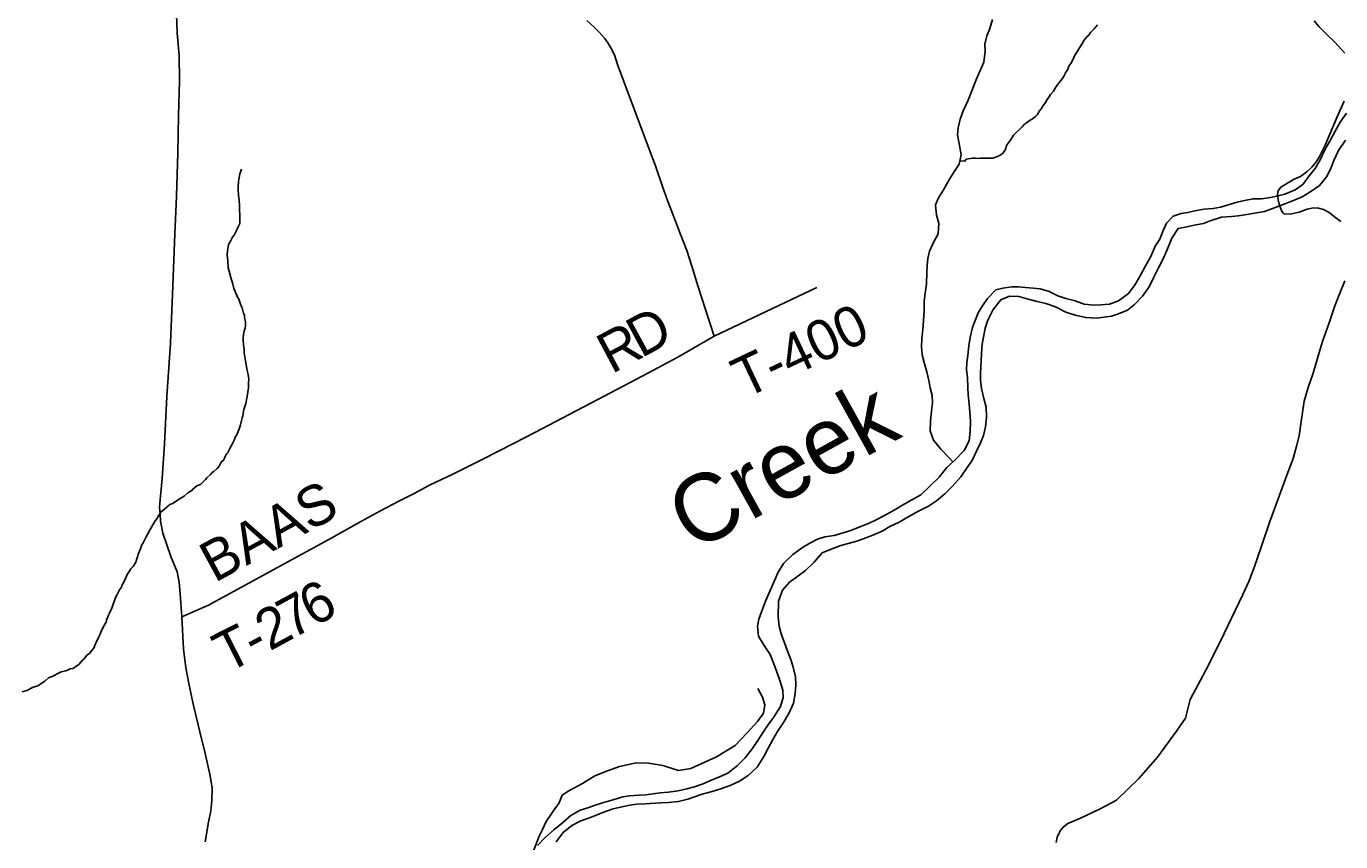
# Model space of a CAD drawing. Extents: x 1310247 to 1664935, y 235267 to 584339.
# Drawn here: x 1497989 to 1507738, y 422780 to 428829 of the extents above; entities that cross this region are included whole.
import ezdxf

# ---------------------------------------------------------------- set-up
doc = ezdxf.new("R2010")
doc.units = 0
for name, color, linetype in [('GM_X_County_Road', 7, 'Continuous'), ('GM_X_Major_River', 7, 'Continuous'), ('GM_X_Minor_River', 7, 'Continuous'), ('GM_X_Minor_River_Text', 7, 'Continuous'), ('GM_X_State_Route', 7, 'Continuous'), ('GM_X_Township_Road', 7, 'Continuous'), ('GM_X_Township_Road_Text', 7, 'Continuous')]:
    doc.layers.add(name, color=color, linetype=linetype)

msp = doc.modelspace()

# ---------------------------------------------------------------- linework, layer by layer
at = {"layer": 'GM_X_County_Road'}
for points in [[(1507768.2, 428628.7), (1507694.4, 428710.7), (1507636.1, 428767.2), (1507578.7, 428824.6), (1507540.5, 428870.1)], [(1507739.3, 427381.1), (1507692.1, 427415), (1507653.1, 427446.5), (1507610.5, 427469.7), (1507573.8, 427480.8), (1507537, 427481.4), (1507489.2, 427472.1), (1507429.3, 427450.6), (1507363, 427434.1), (1507317.1, 427437.2), (1507302.1, 427458.7), (1507291.6, 427482), (1507281.1, 427510.6), (1507273.5, 427540.9), (1507269.4, 427582.3), (1507274.1, 427609.1), (1507293.9, 427636.5), (1507389, 427693.7), (1507440.8, 427715.2), (1507486.3, 427748.5), (1507523.6, 427782.9), (1507551, 427815.5), (1507579, 427857.5), (1507605.3, 427911.7), (1507622.1, 427947.9), (1507710.8, 428157.8), (1507763.7, 428274.3)], [(1505627, 422774.5), (1505634.2, 422814.3), (1505658.5, 422860.6), (1505680.4, 422889.4), (1505713.8, 422915.7), (1505802.5, 422953.7), (1505959, 423026.9), (1506075.7, 423087.6), (1506241.1, 423249.5), (1506378.7, 423408.5), (1506521.1, 423599.4), (1506548.1, 423638.8), (1506586.2, 423697.4), (1506622.7, 423835.3), (1506738.2, 424053.5), (1506845.3, 424269.2), (1507012.9, 424614.5), (1507057.2, 424711.3), (1507096.8, 424813.9), (1507149.3, 424965.6), (1507212.3, 425155.6), (1507346.4, 425518.9), (1507384.8, 425623.8), (1507410.5, 425713.6), (1507430.3, 425791.7), (1507445.5, 425897.8), (1507467.7, 426049.4), (1507495.6, 426149.7), (1507532.9, 426257), (1507572.6, 426391.1), (1507604.1, 426491.4), (1507653.6, 426630.2), (1507690.9, 426749.1), (1507727.1, 426837.7), (1507767.9, 426940.4)]]:
    msp.add_lwpolyline(points, dxfattribs=at)
at = {"layer": 'GM_X_Major_River'}
for points in [[(1507780.4, 428183.7), (1507735.1, 428118.5), (1507693.7, 428047.2), (1507656.3, 427975.8), (1507623.1, 427916.4), (1507585.6, 427839), (1507548.3, 427773.6), (1507505.3, 427720.3), (1507456, 427655.2), (1507399.3, 427616.2), (1507324.6, 427583.5), (1507274.4, 427572.5), (1507218.1, 427559.5), (1507149.9, 427548.7), (1507087.9, 427547.9), (1507025.6, 427537), (1506969.4, 427524), (1506896.9, 427501.4), (1506846.7, 427488.3), (1506792.5, 427477.3), (1506726.3, 427472.5), (1506656.1, 427459.8), (1506603.9, 427448.7), (1506553.7, 427439.7), (1506495.3, 427420.7), (1506446.3, 427367.6), (1506421.2, 427314), (1506396, 427250.4), (1506362.9, 427196.9), (1506331.6, 427127.4), (1506288, 427046.1), (1506250.7, 426978.8), (1506213.4, 426913.4), (1506164, 426846.2), (1506089, 426791.5), (1506022.5, 426766.8), (1505958.4, 426761.9), (1505906.3, 426760.9), (1505836.5, 426768.2), (1505768.9, 426791.5), (1505699.3, 426810.8), (1505639.6, 426829.9), (1505576.2, 426861.1), (1505508.6, 426880.4), (1505456.7, 426887.4), (1505400.8, 426892.4), (1505348.9, 426897.4), (1505298.9, 426896.3), (1505232.7, 426887.5), (1505180.4, 426874.5), (1505119.2, 426809.6), (1505082.1, 426756.2), (1505049.1, 426702.7), (1505026, 426647.1), (1505007, 426595.4), (1504989.5, 426519.6), (1504980.3, 426457.7), (1504972.9, 426385.8), (1504963.9, 426333.9), (1504962.9, 426283.9), (1504969.7, 426221.7), (1504972.3, 426149.5), (1504975.2, 426095.4), (1504981.8, 426025.2), (1504986.8, 425969.1), (1504993.4, 425896.9), (1504989.9, 425824.8), (1504982.5, 425752.9), (1504945.1, 425681.5), (1504877.8, 425612.7), (1504816.7, 425555.8), (1504759.3, 425484.7), (1504690, 425417.9), (1504624.7, 425353.1), (1504558, 425316.3), (1504499.3, 425283.3), (1504426.5, 425240.6), (1504349.6, 425198), (1504287, 425165.1), (1504234.5, 425140.1), (1504159.9, 425111.4), (1504105.4, 425088.4), (1504055.1, 425073.3), (1503980.7, 425052.7), (1503912.5, 425041.9), (1503858.2, 425024.9), (1503799.6, 424996), (1503744.9, 424963), (1503673.9, 424910.2), (1503604.6, 424843.4), (1503563.2, 424774.1), (1503533.9, 424706.6), (1503471.1, 424563.6), (1503441.6, 424486), (1503422.5, 424430.3), (1503413.5, 424378.4), (1503420.1, 424306.2), (1503462.7, 424235.4), (1503505.4, 424168.5), (1503528.3, 424112), (1503554.9, 424039.4)], [(1507772.5, 427983.7), (1507721, 427906.5), (1507687.5, 427833.1), (1507668.5, 427781.4), (1507635.2, 427713.9), (1507579.9, 427646.9), (1507517, 427604), (1507452.3, 427565.1), (1507387.7, 427536.3), (1507311.1, 427507.7), (1507240.6, 427479), (1507172.1, 427456.2), (1507097.8, 427441.6), (1507027.6, 427430.9), (1506977.4, 427421.8), (1506927.3, 427418.7), (1506853.2, 427412.1), (1506770.7, 427385.6), (1506720.3, 427366.5), (1506652, 427353.7), (1506597.8, 427340.7), (1506531.5, 427328), (1506486.1, 427256.7), (1506454.6, 427179.2), (1506423.2, 427109.7), (1506387.9, 427042.3), (1506350.3, 426962.9), (1506317.1, 426897.5), (1506267.7, 426828.3), (1506206.4, 426763.3), (1506155.7, 426724.2), (1506091.1, 426695.4), (1506036.8, 426678.4), (1505982.6, 426671.4), (1505926.5, 426664.4), (1505846.5, 426667.9), (1505768.8, 426685.4), (1505699.3, 426708.7), (1505622.1, 426748.2), (1505550.5, 426773.5), (1505486.8, 426786.7), (1505419.1, 426804), (1505349.5, 426825.3), (1505281.5, 426826.6), (1505217, 426799.7), (1505159.6, 426728.7), (1505120, 426649.3), (1505100.9, 426589.6), (1505089.5, 426521.8), (1505078.5, 426469.9), (1505073.2, 426400), (1505066.4, 426255.9), (1505065.3, 426203.9), (1505074.1, 426141.6), (1505090.7, 426069.2), (1505107.5, 426004.9), (1505110, 425930.7), (1505104.6, 425858.8), (1505089.3, 425793), (1505066.3, 425739.3), (1505037.1, 425677.8), (1505003.7, 425608.3), (1504968.7, 425556.9), (1504919.4, 425487.8), (1504858, 425418.8), (1504800.9, 425361.8), (1504739.8, 425308.9), (1504681.1, 425269.9), (1504602.3, 425229.4), (1504535.5, 425192.5), (1504462.7, 425151.9), (1504394.1, 425119.1), (1504337.4, 425084.1), (1504268.8, 425055.3), (1504216.4, 425034.3), (1504149.9, 425009.5), (1504083.6, 424992.7), (1504029.3, 424977.7), (1503958.7, 424951), (1503892.2, 424922.2), (1503832.8, 424853.2), (1503767.6, 424792.3), (1503700.6, 424741.5), (1503649.9, 424706.4), (1503598.7, 424645.3), (1503567.1, 424563.8), (1503564.9, 424449.7), (1503573.5, 424379.5), (1503588.4, 424323.1), (1503613.1, 424256.6), (1503632, 424200.2), (1503662.6, 424125.5), (1503677.6, 424075.2), (1503694.2, 424002.8), (1503697, 423942.7), (1503691.8, 423880.7), (1503678.4, 423808.9), (1503644.9, 423731.4), (1503605.6, 423664.1), (1503560.3, 423598.8), (1503527.1, 423537.4)], [(1503554.9, 424039.4), (1503579.5, 423968.9), (1503600.3, 423904.4), (1503603.2, 423850.3), (1503583.9, 423782.6), (1503530.3, 423701.5), (1503489.2, 423644.2), (1503454.2, 423592.8), (1503415, 423531.4), (1503371.7, 423468.2), (1503320.5, 423403), (1503261.3, 423344.1), (1503192.2, 423289.3), (1503129.7, 423262.4), (1503059.1, 423231.7), (1503008.6, 423210.6), (1502946.2, 423187.7), (1502887.9, 423172.8), (1502823.6, 423158), (1502753.4, 423147.3), (1502691.3, 423142.4), (1502639.1, 423135.4), (1502585, 423128.4), (1502534.9, 423125.3), (1502462.8, 423120.6), (1502412.7, 423113.5), (1502348.3, 423094.7), (1502279.9, 423074), (1502215.4, 423053.1), (1502161.1, 423034.1), (1502096.7, 423015.3), (1502027.9, 422974.5), (1501966.8, 422921.6), (1501901.8, 422868.7), (1501832.6, 422805.9), (1501779.5, 422752.9)], [(1503527.1, 423537.4), (1503489.8, 423470), (1503458.7, 423412.5), (1503409.1, 423333.3), (1503341.9, 423270.5), (1503279.1, 423229.6), (1503210.4, 423196.8), (1503139.9, 423172.1), (1503075.5, 423153.3), (1503001.1, 423132.6), (1502944.7, 423113.7), (1502894.4, 423096.6), (1502826.1, 423079.8), (1502751.9, 423071.2), (1502695.8, 423068.2), (1502579.7, 423062.4), (1502517.6, 423059.5), (1502465.4, 423050.5), (1502397.1, 423035.7), (1502342.9, 423024.7), (1502264.4, 422998.2), (1502211.9, 422975.1), (1502159.5, 422956), (1502103.1, 422935.1), (1502034.4, 422900.3), (1501971.4, 422849.4), (1501918.1, 422780.3)]]:
    msp.add_lwpolyline(points, dxfattribs=at)
at = {"layer": 'GM_X_Minor_River'}
for points in [[(1504861.2, 425597.2), (1504832.1, 425629.5), (1504773.3, 425692.7), (1504716.6, 425759.8), (1504692, 425828.4), (1504695.4, 425900.4), (1504702.9, 425976.3), (1504710, 426036.3), (1504707.1, 426090.4), (1504694.2, 426146.7), (1504683.2, 426201), (1504668.5, 426265.3), (1504651.7, 426325.7), (1504634.9, 426392.1), (1504628.1, 426452.2), (1504631.2, 426510.3), (1504638.6, 426580.2), (1504643.9, 426644.2), (1504647.3, 426720.2), (1504648.7, 426790.3), (1504655.8, 426848.2), (1504665.2, 426918.1), (1504668.8, 427000.1), (1504671.9, 427054.1), (1504674.9, 427106.1), (1504688, 427161.9), (1504715.1, 427219.5), (1504752.4, 427288.9), (1504757.9, 427364.9), (1504741.1, 427427.2), (1504732.7, 427505.5), (1504753.7, 427557.2), (1504790.8, 427616.5), (1504836.3, 427693.8), (1504873.5, 427755.2), (1504908.6, 427806.6), (1504923.9, 427876.3), (1504911.2, 427944.7), (1504896.8, 428023), (1504901.8, 428075), (1504915, 428138.8), (1504938.3, 428202.5), (1504975.8, 428281.8), (1505003.2, 428351.4), (1505030.7, 428427), (1505055.8, 428484.6), (1505091.3, 428564), (1505100.9, 428643.9), (1505097.9, 428696), (1505113.1, 428757.8), (1505136.2, 428813.4), (1505155.5, 428879.2)], [(1504914, 427831.5), (1504950.2, 427828.8), (1504960.5, 427842.5), (1505006.9, 427851.3), (1505028.9, 427850.8), (1505048.9, 427848.2), (1505067, 427849.8), (1505099.1, 427850.9), (1505141.2, 427849.8), (1505159.3, 427851.3), (1505171.4, 427855), (1505191.7, 427862.5), (1505218.1, 427875.8), (1505232.4, 427887.5), (1505249, 427909.1), (1505262, 427948.8), (1505274.5, 427964.5), (1505291.2, 427990.1), (1505303.6, 428007.8), (1505310, 428021.7), (1505375.8, 428084), (1505392.3, 428101.7), (1505406.6, 428113.3), (1505427, 428128.8), (1505459.6, 428148), (1505476, 428161.6), (1505488.4, 428175.3), (1505505.1, 428200.9), (1505519.6, 428218.5), (1505532.2, 428240.2), (1505550.9, 428265.8), (1505559.3, 428283.6), (1505575.9, 428305.2), (1505584.4, 428323), (1505607.1, 428348.4), (1505628, 428381.9), (1505638.3, 428393.7), (1505659.1, 428423.2), (1505673.7, 428442.8), (1505692.4, 428470.4), (1505694.7, 428482.3), (1505711.3, 428504), (1505722.1, 428533.7), (1505736.6, 428553.4), (1505743, 428565.2), (1505757.8, 428596.9), (1505764.2, 428610.7), (1505780.9, 428636.3), (1505787.2, 428650.2), (1505799.8, 428669.9), (1505818.5, 428695.5), (1505835.3, 428725.1), (1505843.6, 428736.9), (1505856, 428750.6), (1505870.3, 428764.2), (1505882.9, 428783.9), (1505909.6, 428811.3), (1505934.5, 428840.6)], [(1499605.6, 426406.1), (1499604.3, 426436.2), (1499599.1, 426466.4), (1499597.9, 426500.5), (1499596.3, 426514.5), (1499601, 426544.5), (1499607.9, 426576.3), (1499612.2, 426590.2), (1499614.7, 426610.2), (1499615.1, 426622.2), (1499613.5, 426638.3), (1499608.2, 426668.5), (1499606.7, 426686.5), (1499601, 426700.7), (1499590, 426741.1), (1499580.4, 426759.3), (1499571.2, 426789.6), (1499565.6, 426805.8), (1499555.9, 426820.1), (1499538.9, 426862.6), (1499527.5, 426884.9), (1499518.5, 426925.2), (1499511, 426947.5), (1499505.5, 426965.6), (1499494.6, 427012), (1499487.3, 427038.2), (1499482.6, 427092.4), (1499481, 427108.5), (1499479.6, 427130.6), (1499480.4, 427162.6), (1499485.1, 427190.5), (1499489.6, 427210.4), (1499495.9, 427222.3), (1499502.3, 427236.1), (1499519.1, 427265.8), (1499529.5, 427279.5), (1499552.7, 427325), (1499561.1, 427340.8), (1499571.8, 427366.5), (1499573.2, 427422.6), (1499570.5, 427472.7), (1499569.1, 427498.8), (1499568.1, 427536.9), (1499564.7, 427559), (1499563, 427573.1), (1499560.1, 427617.2), (1499560.7, 427639.3), (1499563.6, 427675.2), (1499566.1, 427695.2), (1499568.4, 427707.2), (1499573.1, 427735.1), (1499577.5, 427747), (1499584, 427768.8)], [(1498282.2, 424048.9), (1498294.3, 424052.6), (1498314.6, 424062.1), (1498334.8, 424065.6), (1498349.1, 424075.2), (1498361.3, 424082.9), (1498379.7, 424098.5), (1498400.4, 424122), (1498416.8, 424137.5), (1498437.6, 424165), (1498457.9, 424176.5), (1498474.5, 424198.1), (1498491.1, 424221.7), (1498497.6, 424237.6), (1498508.1, 424257.4), (1498525.1, 424295), (1498537.7, 424318.7), (1498542.2, 424334.6), (1498563.4, 424382.1), (1498580.1, 424407.7), (1498584.5, 424423.6), (1498599.5, 424461.3), (1498605.9, 424475.1), (1498622.9, 424512.8), (1498627.3, 424526.7), (1498642.4, 424570.3), (1498651, 424592.2), (1498659.5, 424610), (1498680.5, 424649.5), (1498695, 424669.1), (1498697.4, 424681.1), (1498712, 424704.8), (1498733.2, 424750.3), (1498739.7, 424768.1), (1498750, 424779.9), (1498764.7, 424805.5), (1498781.1, 424821.1), (1498793.7, 424840.8), (1498800, 424854.7), (1498808.7, 424878.5), (1498817.2, 424900.3), (1498819.5, 424912.3), (1498834.6, 424951.9), (1498843.3, 424977.8), (1498855.8, 424997.5), (1498877, 425041), (1498906.5, 425096.3), (1498916.9, 425114.1), (1498944.2, 425159.4), (1498958.6, 425177.1), (1498965, 425190.9), (1498985.9, 425224.4), (1499016.6, 425249.7), (1499033.1, 425265.3), (1499053.5, 425280.8), (1499075.8, 425290.2), (1499110.5, 425313.3), (1499159.4, 425344.1), (1499188.1, 425369.4), (1499216.6, 425384.7), (1499222.9, 425396.5), (1499253.6, 425419.8), (1499280, 425431.1), (1499317, 425468.2), (1499327.3, 425479.9), (1499356, 425505.2), (1499366.4, 425519), (1499378.6, 425526.6), (1499405.3, 425548), (1499419.7, 425565.6), (1499434.5, 425595.3), (1499453, 425612.8), (1499463.7, 425638.6), (1499474.2, 425656.4), (1499484.5, 425668.1), (1499503.6, 425707.7), (1499514, 425723.4), (1499533.1, 425765), (1499541.7, 425786.8), (1499552.2, 425804.6), (1499569.4, 425850.2), (1499577.9, 425872), (1499584.8, 425905.9), (1499589.3, 425925.8), (1499593.7, 425939.7), (1499600.6, 425973.6), (1499602.9, 425987.5), (1499611.7, 426017.3), (1499616.1, 426031.3), (1499625.1, 426071.1), (1499627.4, 426083), (1499632.2, 426115), (1499634.7, 426132.9), (1499637.1, 426146.9), (1499638.1, 426186.9), (1499638.7, 426211), (1499633.6, 426247.1), (1499626.3, 426275.4), (1499624.6, 426289.4), (1499614.1, 426347.8), (1499605.6, 426406.1)], [(1497957.3, 423891.2), (1497993.7, 423902.2), (1498040.5, 423927), (1498066.7, 423934.4), (1498078.9, 423940), (1498099.3, 423953.5), (1498125.8, 423970.9), (1498154.5, 423996.2), (1498184.9, 424009.4), (1498231.7, 424034.2), (1498247.9, 424039.8), (1498282.2, 424048.9)]]:
    msp.add_lwpolyline(points, dxfattribs=at)
at = {"layer": 'GM_X_State_Route'}
msp.add_lwpolyline([(1499314.4, 422778.3), (1499339.1, 422926.2), (1499357.8, 423010.1), (1499365.7, 423084.1), (1499367.6, 423179.5), (1499349.9, 423281.5), (1499316.6, 423434.4), (1499275.2, 423595.5), (1499222.8, 423812.8), (1499194.7, 423954.6), (1499172.5, 424069.2), (1499155.5, 424210.3), (1499142.2, 424449.7), (1499134.2, 424552.6), (1499127.8, 424648.9), (1499122.7, 424704.4), (1499106.7, 424782.6), (1499060.1, 424895.1), (1499002.5, 425068.9), (1498983.3, 425158.1), (1498980.6, 425208.8), (1498977.1, 425262.9), (1498981.5, 425319.8), (1498996.6, 425475.1), (1499013.5, 425732.6), (1499031.7, 426084), (1499057.9, 426477.5), (1499073, 426842.5), (1499091.6, 427287.3), (1499102.2, 427569.6), (1499111.6, 427889.9), (1499117.1, 428167.9), (1499125.6, 428424.4), (1499122.5, 428611.9), (1499106.6, 428778.2), (1499097.5, 429060.5)], dxfattribs=at)
at = {"layer": 'GM_X_Township_Road'}
for points in [[(1499142.2, 424449.7), (1499339.2, 424535.1), (1500253.9, 425034.4), (1500474.6, 425157.4), (1500612.2, 425232.3), (1500757.8, 425309), (1500864.9, 425362.6), (1500980.2, 425424), (1501152, 425506.1), (1501370.3, 425615.2), (1501606.9, 425737.8), (1501760.5, 425816.3), (1502426, 426165.3), (1502599.9, 426255.3), (1502822.4, 426374.3), (1503090.9, 426529.3), (1503027.2, 426727.1), (1502972.7, 426896.8), (1502925.7, 427049.1), (1502887.8, 427165.8), (1502839.3, 427291.6), (1502792.3, 427416.6), (1502744.6, 427537.1), (1502708.2, 427640.9), (1502655.9, 427793.9), (1502608.2, 427918.2), (1502421, 428419.8), (1502374.1, 428545.6), (1502351.3, 428616.8), (1502324.8, 428669.1), (1502301.3, 428707), (1502278.6, 428739.6), (1502237.7, 428786.5), (1502202, 428822.9), (1502146.7, 428871.4)], [(1503090.9, 426529.3), (1503853.3, 426890.9)], [(1501739.2, 422680.9), (1501791.7, 422822.3), (1501814.7, 422865.8), (1501844.2, 422929.2), (1501887.1, 422992.8), (1501914.7, 423030.5), (1501937.9, 423063.8), (1501962.4, 423125.4), (1502013, 423158.2), (1502114.2, 423211.6), (1502205.1, 423267.9), (1502299.8, 423305.3), (1502387.9, 423338.1), (1502512.5, 423364.4), (1502603.4, 423362.5), (1502711.2, 423344.7), (1502779.6, 423324.1), (1502827.4, 423309.8), (1502917.4, 423323.1), (1503108.6, 423411.2), (1503247.3, 423493.7), (1503332.6, 423585.6), (1503411.3, 423672.7), (1503456.3, 423732.7), (1503466.6, 423795.5), (1503448.8, 423851.7), (1503414.1, 423917.3)]]:
    msp.add_lwpolyline(points, dxfattribs=at)

# ---------------------------------------------------------------- texts
at = {"layer": 'GM_X_Minor_River_Text'}
msp.add_text('Creek', height=500.02, rotation=29.0027, dxfattribs=at).set_placement((1502935.2, 424922.5))
at = {"layer": 'GM_X_Township_Road_Text'}
for s, rotation, p in [('T-400', 25.30526, (1503316.3, 426063.8)), ('D', 28.47802, (1502549.1, 426364.4)), ('R', 28.16065, (1502330.3, 426247.3)), ('BAAS', 28.52785, (1499385.4, 424697.9)), ('6', 28.63681, (1500119, 424368.7)), ('7', 28.60052, (1499956.5, 424280.2)), ('2', 28.51426, (1499793.7, 424191.7)), ('T', 26.82954, (1499476.4, 424027.6)), ('-', 28.25746, (1499683.9, 424132.7))]:
    msp.add_text(s, height=300, rotation=rotation, dxfattribs=at).set_placement(p)

doc.saveas('drawing.dxf')
